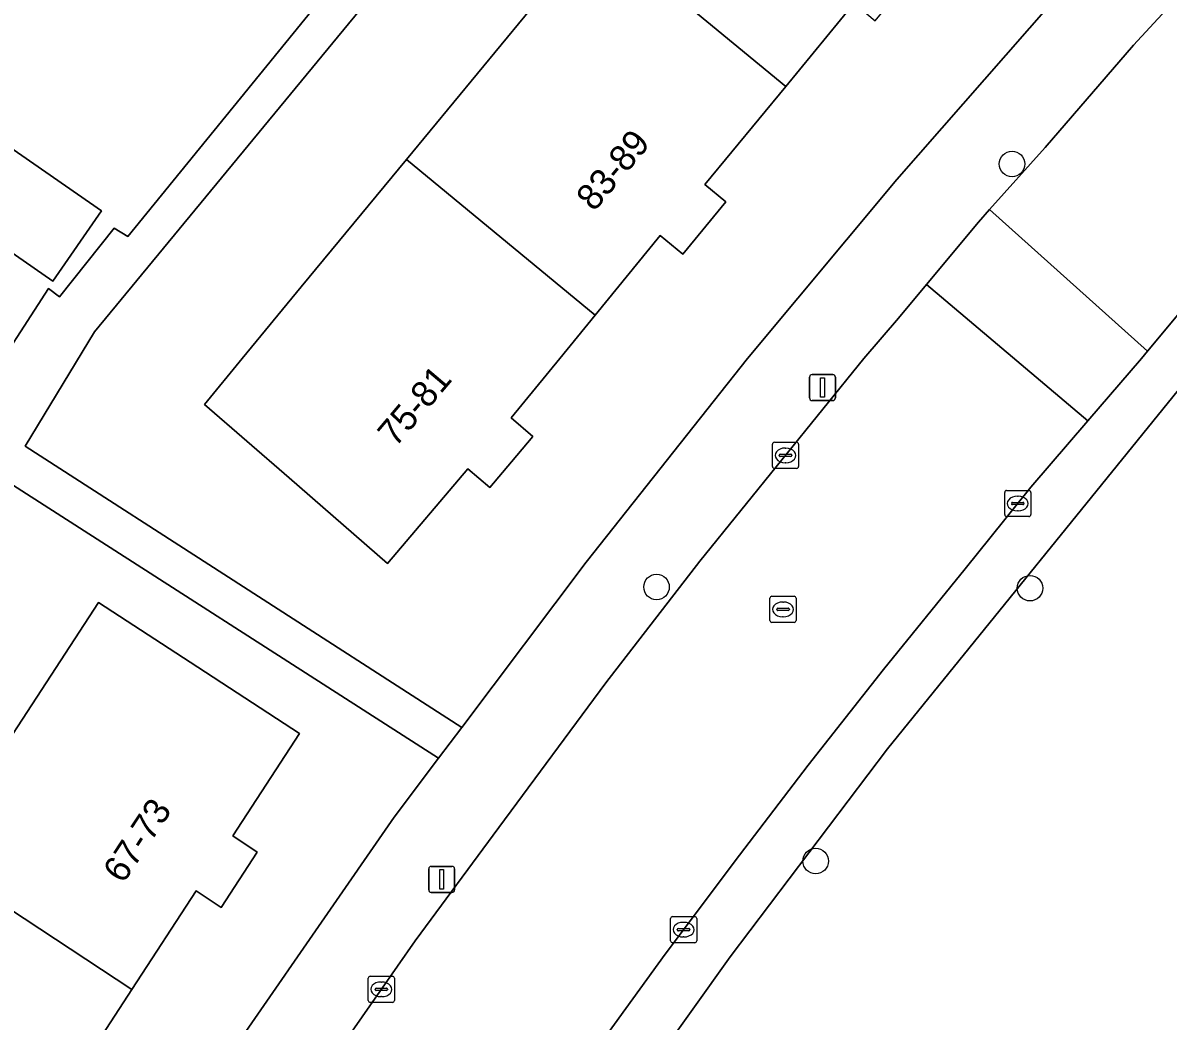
# Model space of a CAD drawing. Extents: x 160023 to 161302, y 384750 to 385707.
# Drawn here: x 160214.83 to 160258.69, y 385474.64 to 385512.85 of the extents above; entities that cross this region are included whole.
import ezdxf

# ---------------------------------------------------------------- set-up
doc = ezdxf.new("R2010")
doc.units = 0
for name, color, linetype in [('IMGEO_Boom', 7, 'Continuous'), ('IMGEO_Erf', 7, 'Continuous'), ('IMGEO_Groenvoorziening', 7, 'Continuous'), ('IMGEO_Kolk', 7, 'Continuous'), ('IMGEO_Lichtmast', 7, 'Continuous'), ('IMGEO_Pand', 7, 'Continuous'), ('IMGEO_Pand_nummerreeks', 7, 'Continuous'), ('IMGEO_Rijbaan_lokaal_gesloten', 7, 'Continuous'), ('IMGEO_Rijbaan_lokaal_open', 7, 'Continuous'), ('IMGEO_Rioolput', 7, 'Continuous'), ('IMGEO_Voetpad_open', 7, 'Continuous')]:
    doc.layers.add(name, color=color, linetype=linetype)

msp = doc.modelspace()

# ---------------------------------------------------------------- linework, layer by layer
at = {"layer": 'IMGEO_Boom'}
for centre in [(160252.715, 385507.448), (160239.098, 385491.254), (160253.404, 385491.208), (160245.193, 385480.762)]:
    msp.add_circle(centre, 0.489, dxfattribs=at)
at = {"layer": 'IMGEO_Erf'}
for points in [[(160213.246, 385498.748), (160215.8, 385502.686), (160216.228, 385502.359), (160218.318, 385504.995), (160218.845, 385504.672), (160233.689, 385522.91), (160219.477, 385532.598), (160221.067, 385534.931), (160219.87, 385535.721), (160215.93, 385529.905), (160211.789, 385523.792)], [(160257.612, 385517.389), (160241.709, 385530.294), (160217.565, 385501.027), (160214.909, 385496.65), (160231.634, 385485.876), (160236.399, 385492.201), (160242.58, 385500), (160248.306, 385506.859), (160254.197, 385513.573)], [(160246.671, 385513.6), (160244.044, 385510.418), (160240.945, 385506.664), (160241.753, 385505.996), (160240.101, 385503.995), (160239.242, 385504.704), (160236.746, 385501.657), (160235.388, 385500), (160233.524, 385497.725), (160234.363, 385497.013), (160233.538, 385496.04), (160232.71, 385495.064), (160231.871, 385495.776), (160228.797, 385492.153), (160225.021, 385495.43), (160221.776, 385498.245), (160223.225, 385500), (160225.487, 385502.74), (160229.519, 385507.623), (160236.778, 385516.417)], [(160229.051, 385482.447), (160230.744, 385484.695), (160214.103, 385495.368), (160192.707, 385463.153), (160206.465, 385453.803)], [(160210.759, 385454.57), (160216.645, 385464.267), (160220.806, 385470.55), (160229.051, 385482.447)]]:
    msp.add_lwpolyline(points, dxfattribs=at)
for points in [[(160210.798, 385510.533), (160217.84, 385505.657), (160215.977, 385502.967), (160208.935, 385507.843)], [(160217.716, 385490.66), (160221.229, 385488.37), (160225.417, 385485.639), (160222.862, 385481.721), (160223.802, 385481.107), (160222.422, 385478.99), (160221.46, 385479.617), (160219.002, 385475.848), (160216.53, 385472.058), (160217.489, 385471.432), (160216.041, 385469.211), (160215.087, 385469.833), (160212.629, 385466.064), (160210.185, 385462.317), (160211.131, 385461.7), (160209.706, 385459.515), (160208.766, 385460.128), (160206.202, 385456.196), (160198.512, 385461.212), (160201.244, 385465.401), (160204.96, 385471.099), (160211.338, 385480.879)]]:
    msp.add_lwpolyline(points, close=True, dxfattribs=at)
at = {"layer": 'IMGEO_Groenvoorziening'}
msp.add_lwpolyline([(160247.946, 385485.052), (160241.913, 385477.091), (160239.052, 385473.082), (160261.872, 385457.349), (160264.23, 385460.726), (160272.195, 385454.794), (160284.375, 385470.519), (160275.893, 385477.24), (160279.121, 385481.597), (160259.478, 385499.269)], close=True, dxfattribs=at)
at = {"layer": 'IMGEO_Kolk'}
for p, q in [((160243.536, 385495.866), (160243.536, 385496.718)), ((160243.611, 385496.792), (160244.463, 385496.792)), ((160244.537, 385496.718), (160244.537, 385495.866)), ((160243.795, 385496.286), (160243.795, 385496.298)), ((160244.233, 385496.249), (160243.835, 385496.249)), ((160243.838, 385496.335), (160244.236, 385496.335)), ((160244.024, 385496.572), (160244.049, 385496.572)), ((160244.279, 385496.298), (160244.279, 385496.286)), ((160244.463, 385495.792), (160243.611, 385495.792)), ((160244.047, 385496.012), (160244.022, 385496.012)), ((160252.509, 385494.95), (160253.361, 385494.95)), ((160252.434, 385494.024), (160252.434, 385494.876)), ((160252.693, 385494.444), (160252.693, 385494.456)), ((160252.736, 385494.493), (160253.134, 385494.493)), ((160252.922, 385494.73), (160252.947, 385494.73)), ((160253.177, 385494.456), (160253.177, 385494.444)), ((160253.435, 385494.876), (160253.435, 385494.024)), ((160253.131, 385494.407), (160252.733, 385494.407)), ((160252.945, 385494.17), (160252.92, 385494.17)), ((160253.361, 385493.95), (160252.509, 385493.95)), ((160239.634, 385477.71), (160239.634, 385478.562)), ((160239.709, 385478.636), (160240.561, 385478.636)), ((160240.122, 385478.416), (160240.147, 385478.416)), ((160240.635, 385478.562), (160240.635, 385477.71)), ((160239.893, 385478.13), (160239.893, 385478.142)), ((160240.331, 385478.093), (160239.933, 385478.093)), ((160239.936, 385478.179), (160240.334, 385478.179)), ((160240.145, 385477.856), (160240.12, 385477.856)), ((160240.377, 385478.142), (160240.377, 385478.13)), ((160240.561, 385477.636), (160239.709, 385477.636)), ((160228.055, 385475.425), (160228.055, 385476.277)), ((160228.13, 385476.351), (160228.982, 385476.351)), ((160228.543, 385476.131), (160228.568, 385476.131)), ((160229.056, 385476.277), (160229.056, 385475.425)), ((160228.314, 385475.845), (160228.314, 385475.857)), ((160228.752, 385475.808), (160228.354, 385475.808)), ((160228.357, 385475.894), (160228.755, 385475.894)), ((160228.798, 385475.857), (160228.798, 385475.845)), ((160228.982, 385475.351), (160228.13, 385475.351)), ((160228.566, 385475.571), (160228.541, 385475.571))]:
    msp.add_line(p, q, dxfattribs=at)
for points in [[(160243.536, 385495.866), (160243.536, 385496.718)], [(160243.611, 385496.792), (160244.463, 385496.792)], [(160244.537, 385496.718), (160244.537, 385495.866)], [(160244.463, 385495.792), (160243.611, 385495.792)], [(160252.509, 385494.95), (160253.361, 385494.95)], [(160252.434, 385494.024), (160252.434, 385494.876)], [(160253.435, 385494.876), (160253.435, 385494.024)], [(160253.361, 385493.95), (160252.509, 385493.95)], [(160239.634, 385477.71), (160239.634, 385478.562)], [(160239.709, 385478.636), (160240.561, 385478.636)], [(160240.635, 385478.562), (160240.635, 385477.71)], [(160240.561, 385477.636), (160239.709, 385477.636)], [(160228.055, 385475.425), (160228.055, 385476.277)], [(160228.13, 385476.351), (160228.982, 385476.351)], [(160229.056, 385476.277), (160229.056, 385475.425)], [(160228.982, 385475.351), (160228.13, 385475.351)]]:
    msp.add_lwpolyline(points, dxfattribs=at)
for centre, radius, start, end in [((160243.613, 385496.716), 0.0765, 91.552, 178.448), ((160243.613, 385496.716), 0.0765, 91.552, 178.448), ((160244.461, 385496.716), 0.0765, 1.552, 88.448), ((160244.461, 385496.716), 0.0765, 1.552, 88.448), ((160243.835, 385496.295), 0.0403, 85.8775, 175.7526), ((160243.832, 385496.285), 0.0366, 178.938, 274.7102), ((160244.236, 385496.292), 0.043, 264.8664, 352.4533), ((160244.24, 385496.297), 0.0386, 1.7309, 96.639), ((160243.613, 385495.868), 0.0765, 181.552, 268.448), ((160243.613, 385495.868), 0.0765, 181.552, 268.448), ((160244.461, 385495.868), 0.0765, 271.552, 358.448), ((160244.461, 385495.868), 0.0765, 271.552, 358.448), ((160252.511, 385494.874), 0.0765, 91.552, 178.448), ((160252.511, 385494.874), 0.0765, 91.552, 178.448), ((160253.359, 385494.874), 0.0765, 1.552, 88.448), ((160253.359, 385494.874), 0.0765, 1.552, 88.448), ((160252.733, 385494.453), 0.0403, 85.8775, 175.7526), ((160252.73, 385494.443), 0.0366, 178.938, 274.7102), ((160253.134, 385494.45), 0.043, 264.8664, 352.4533), ((160253.138, 385494.455), 0.0386, 1.7309, 96.639), ((160252.511, 385494.026), 0.0765, 181.552, 268.448), ((160252.511, 385494.026), 0.0765, 181.552, 268.448), ((160253.359, 385494.026), 0.0765, 271.552, 358.448), ((160253.359, 385494.026), 0.0765, 271.552, 358.448), ((160239.711, 385478.56), 0.0765, 91.552, 178.448), ((160239.711, 385478.56), 0.0765, 91.552, 178.448), ((160240.559, 385478.56), 0.0765, 1.552, 88.448), ((160240.559, 385478.56), 0.0765, 1.552, 88.448), ((160239.933, 385478.139), 0.0403, 85.8775, 175.7526), ((160239.93, 385478.129), 0.0366, 178.938, 274.7102), ((160240.334, 385478.136), 0.043, 264.8664, 352.4533), ((160240.338, 385478.141), 0.0386, 1.7309, 96.639), ((160239.711, 385477.712), 0.0765, 181.552, 268.448), ((160239.711, 385477.712), 0.0765, 181.552, 268.448), ((160240.559, 385477.712), 0.0765, 271.552, 358.448), ((160240.559, 385477.712), 0.0765, 271.552, 358.448), ((160228.132, 385476.275), 0.0765, 91.552, 178.448), ((160228.132, 385476.275), 0.0765, 91.552, 178.448), ((160228.98, 385476.275), 0.0765, 1.552, 88.448), ((160228.98, 385476.275), 0.0765, 1.552, 88.448), ((160228.354, 385475.854), 0.0403, 85.8775, 175.7526), ((160228.351, 385475.844), 0.0366, 178.938, 274.7102), ((160228.755, 385475.851), 0.043, 264.8664, 352.4533), ((160228.759, 385475.856), 0.0386, 1.7309, 96.639), ((160228.132, 385475.427), 0.0765, 181.552, 268.448), ((160228.132, 385475.427), 0.0765, 181.552, 268.448), ((160228.98, 385475.427), 0.0765, 271.552, 358.448), ((160228.98, 385475.427), 0.0765, 271.552, 358.448)]:
    msp.add_arc(centre, radius, start, end, dxfattribs=at)
for centre, major_axis, ratio, start_param, end_param in [((160244.023, 385496.292), (-0.387, 0.002), 0.722429, 4.712389, 7.853982), ((160244.048, 385496.292), (-0.39, 0.002), 0.717154, 1.570796, 4.712389), ((160252.921, 385494.45), (-0.387, 0.002), 0.722429, 4.712389, 7.853982), ((160252.946, 385494.45), (-0.39, 0.002), 0.717154, 1.570796, 4.712389), ((160240.121, 385478.136), (-0.387, 0.002), 0.722429, 4.712389, 7.853982), ((160240.146, 385478.136), (-0.39, 0.002), 0.717154, 1.570796, 4.712389), ((160228.542, 385475.851), (-0.387, 0.002), 0.722429, 4.712389, 7.853982), ((160228.567, 385475.851), (-0.39, 0.002), 0.717154, 1.570796, 4.712389)]:
    msp.add_ellipse(centre, major_axis=major_axis, ratio=ratio, start_param=start_param, end_param=end_param, dxfattribs=at)
at = {"layer": 'IMGEO_Lichtmast'}
for p, q in [((160244.957, 385498.49), (160244.957, 385499.29)), ((160244.957, 385499.29), (160244.957, 385498.49)), ((160245.057, 385499.39), (160245.847, 385499.39)), ((160245.847, 385499.39), (160245.057, 385499.39)), ((160245.947, 385499.29), (160245.947, 385498.49)), ((160245.947, 385498.49), (160245.947, 385499.29)), ((160245.847, 385498.39), (160245.057, 385498.39)), ((160245.057, 385498.39), (160245.847, 385498.39)), ((160230.37, 385479.658), (160230.37, 385480.458)), ((160230.37, 385480.458), (160230.37, 385479.658)), ((160230.47, 385480.558), (160231.26, 385480.558)), ((160231.26, 385480.558), (160230.47, 385480.558)), ((160231.36, 385480.458), (160231.36, 385479.658)), ((160231.36, 385479.658), (160231.36, 385480.458)), ((160231.26, 385479.558), (160230.47, 385479.558)), ((160230.47, 385479.558), (160231.26, 385479.558))]:
    msp.add_line(p, q, dxfattribs=at)
for points in [[(160245.377, 385499.265), (160245.527, 385499.265), (160245.527, 385498.515), (160245.377, 385498.515), (160245.377, 385499.265)], [(160230.79, 385480.433), (160230.94, 385480.433), (160230.94, 385479.683), (160230.79, 385479.683), (160230.79, 385480.433)]]:
    msp.add_lwpolyline(points, dxfattribs=at)
for centre, start, end in [((160245.057, 385499.29), 90, 180), ((160245.057, 385499.29), 90, 180), ((160245.847, 385499.29), 0, 90), ((160245.847, 385499.29), 360, 90), ((160245.057, 385498.49), 180, 270), ((160245.057, 385498.49), 180, 270), ((160245.847, 385498.49), 270, 0), ((160245.847, 385498.49), 270, 0), ((160230.47, 385480.458), 90, 180), ((160230.47, 385480.458), 90, 180), ((160231.26, 385480.458), 0, 90), ((160231.26, 385480.458), 360, 90), ((160230.47, 385479.658), 180, 270), ((160230.47, 385479.658), 180, 270), ((160231.26, 385479.658), 270, 0), ((160231.26, 385479.658), 270, 0)]:
    msp.add_arc(centre, 0.1, start, end, dxfattribs=at)
at = {"layer": 'IMGEO_Pand'}
for points in [[(160246.671, 385513.6), (160247.478, 385512.933), (160249.087, 385514.881), (160248.281, 385515.546), (160251.306, 385519.21), (160247.45, 385522.393), (160244.038, 385525.21), (160236.778, 385516.417), (160244.044, 385510.418)], [(160239.242, 385504.704), (160240.101, 385503.995), (160241.753, 385505.996), (160240.945, 385506.664), (160244.044, 385510.418), (160236.778, 385516.417), (160229.519, 385507.623), (160236.746, 385501.657)], [(160208.935, 385507.843), (160215.977, 385502.967), (160217.84, 385505.657), (160210.798, 385510.533)], [(160234.363, 385497.013), (160233.524, 385497.725), (160235.388, 385500), (160236.746, 385501.657), (160229.519, 385507.623), (160225.487, 385502.74), (160223.225, 385500), (160221.776, 385498.245), (160225.021, 385495.43), (160228.797, 385492.153), (160231.871, 385495.776), (160232.71, 385495.064), (160233.538, 385496.04)], [(160221.46, 385479.617), (160222.422, 385478.99), (160223.802, 385481.107), (160222.862, 385481.721), (160225.417, 385485.639), (160221.229, 385488.37), (160217.716, 385490.66), (160211.338, 385480.879), (160219.002, 385475.848)], [(160215.087, 385469.833), (160216.041, 385469.211), (160217.489, 385471.432), (160216.53, 385472.058), (160219.002, 385475.848), (160211.338, 385480.879), (160204.96, 385471.099), (160212.629, 385466.064)]]:
    msp.add_lwpolyline(points, close=True, dxfattribs=at)
at = {"layer": 'IMGEO_Rijbaan_lokaal_gesloten'}
for points in [[(160304.092, 385545.334), (160300.344, 385552.499), (160291.885, 385545.659), (160288.7, 385542.916), (160285.809, 385540.411), (160279.303, 385534.434), (160275.83, 385531.18), (160271.879, 385527.296), (160268.358, 385523.682), (160265.394, 385520.689), (160260.496, 385515.395), (160257.374, 385512.002), (160253.982, 385508.078), (160251.855, 385505.703), (160257.909, 385500.281), (160259.512, 385502.208), (160260.438, 385503.282)], [(160229.113, 385462.275), (160232.212, 385466.918), (160235.977, 385472.44), (160239.425, 385477.191), (160242.277, 385480.991), (160244.901, 385484.43), (160247.794, 385488.099), (160250.916, 385491.949), (160253.44, 385495.078), (160255.619, 385497.612), (160249.437, 385502.831), (160248.366, 385501.543), (160247.036, 385500), (160240.762, 385492.238), (160237.154, 385487.587), (160233.05, 385482.043), (160229.85, 385477.702), (160227.148, 385473.834), (160224.069, 385469.234), (160220.662, 385464.164), (160218.042, 385459.796), (160213.889, 385452.911)]]:
    msp.add_lwpolyline(points, dxfattribs=at)
at = {"layer": 'IMGEO_Rijbaan_lokaal_open'}
msp.add_lwpolyline([(160251.855, 385505.703), (160251.428, 385505.226), (160249.437, 385502.831), (160255.619, 385497.612), (160257.671, 385500), (160257.909, 385500.281)], close=True, dxfattribs=at)
at = {"layer": 'IMGEO_Rioolput'}
for p, q in [((160243.442, 385489.971), (160243.442, 385490.823)), ((160243.517, 385490.897), (160244.369, 385490.897)), ((160243.93, 385490.677), (160243.955, 385490.677)), ((160244.443, 385490.823), (160244.443, 385489.971)), ((160243.701, 385490.391), (160243.701, 385490.403)), ((160244.139, 385490.354), (160243.741, 385490.354)), ((160243.744, 385490.44), (160244.142, 385490.44)), ((160243.953, 385490.117), (160243.928, 385490.117)), ((160244.185, 385490.403), (160244.185, 385490.391)), ((160244.369, 385489.897), (160243.517, 385489.897))]:
    msp.add_line(p, q, dxfattribs=at)
for points in [[(160243.442, 385489.971), (160243.442, 385490.823)], [(160243.517, 385490.897), (160244.369, 385490.897)], [(160244.443, 385490.823), (160244.443, 385489.971)], [(160244.369, 385489.897), (160243.517, 385489.897)]]:
    msp.add_lwpolyline(points, dxfattribs=at)
for centre, radius, start, end in [((160243.519, 385490.821), 0.0765, 91.552, 178.448), ((160243.519, 385490.821), 0.0765, 91.552, 178.448), ((160244.367, 385490.821), 0.0765, 1.552, 88.448), ((160244.367, 385490.821), 0.0765, 1.552, 88.448), ((160243.741, 385490.4), 0.0403, 85.8775, 175.7526), ((160243.738, 385490.39), 0.0366, 178.938, 274.7102), ((160244.142, 385490.397), 0.043, 264.8664, 352.4533), ((160244.146, 385490.402), 0.0386, 1.7309, 96.639), ((160243.519, 385489.973), 0.0765, 181.552, 268.448), ((160243.519, 385489.973), 0.0765, 181.552, 268.448), ((160244.367, 385489.973), 0.0765, 271.552, 358.448), ((160244.367, 385489.973), 0.0765, 271.552, 358.448)]:
    msp.add_arc(centre, radius, start, end, dxfattribs=at)
for centre, major_axis, ratio, start_param, end_param in [((160243.929, 385490.397), (-0.387, 0.002), 0.722429, 4.712389, 7.853982), ((160243.954, 385490.397), (-0.39, 0.002), 0.717154, 1.570796, 4.712389)]:
    msp.add_ellipse(centre, major_axis=major_axis, ratio=ratio, start_param=start_param, end_param=end_param, dxfattribs=at)
at = {"layer": 'IMGEO_Voetpad_open'}
for points in [[(160213.073, 385451.597), (160213.889, 385452.911), (160218.042, 385459.796), (160220.662, 385464.164), (160224.069, 385469.234), (160227.148, 385473.834), (160229.85, 385477.702), (160233.05, 385482.043), (160237.154, 385487.587), (160240.762, 385492.238), (160247.036, 385500), (160248.366, 385501.543), (160249.437, 385502.831), (160251.428, 385505.226), (160251.855, 385505.703), (160253.982, 385508.078), (160257.374, 385512.002), (160260.496, 385515.395), (160265.394, 385520.689), (160268.358, 385523.682), (160271.879, 385527.296), (160275.83, 385531.18), (160279.303, 385534.434)], [(160214.103, 385495.368), (160230.744, 385484.695), (160231.634, 385485.876), (160214.909, 385496.65), (160217.565, 385501.027), (160241.709, 385530.294)], [(160233.689, 385522.91), (160218.845, 385504.672), (160218.318, 385504.995), (160216.228, 385502.359), (160215.8, 385502.686), (160213.246, 385498.748)], [(160254.197, 385513.573), (160248.306, 385506.859), (160242.58, 385500), (160236.399, 385492.201), (160231.634, 385485.876), (160230.744, 385484.695), (160229.051, 385482.447), (160220.806, 385470.55), (160216.645, 385464.267), (160210.759, 385454.57), (160209.267, 385448.99)], [(160228.195, 385457.713), (160230.848, 385461.137), (160235.356, 385467.921), (160236.031, 385468.863), (160237.65, 385471.198), (160239.052, 385473.082), (160241.913, 385477.091), (160247.946, 385485.052), (160259.478, 385499.269), (160260.743, 385500.538), (160269.236, 385510.037)], [(160260.438, 385503.282), (160259.512, 385502.208), (160257.909, 385500.281), (160257.671, 385500), (160255.619, 385497.612), (160253.44, 385495.078), (160250.916, 385491.949), (160247.794, 385488.099), (160244.901, 385484.43), (160242.277, 385480.991), (160239.425, 385477.191), (160235.977, 385472.44), (160232.212, 385466.918), (160229.113, 385462.275)]]:
    msp.add_lwpolyline(points, dxfattribs=at)

# ---------------------------------------------------------------- texts
at = {"layer": 'IMGEO_Pand_nummerreeks'}
for s, rotation, p in [('83-89', 50.1705, (160236.707, 385505.593)), ('75-81', 49.7738, (160229.097, 385496.571)), ('67-73', 56.411, (160218.665, 385479.863))]:
    msp.add_text(s, height=1, rotation=rotation, dxfattribs=at).set_placement(p)

doc.saveas('drawing.dxf')
